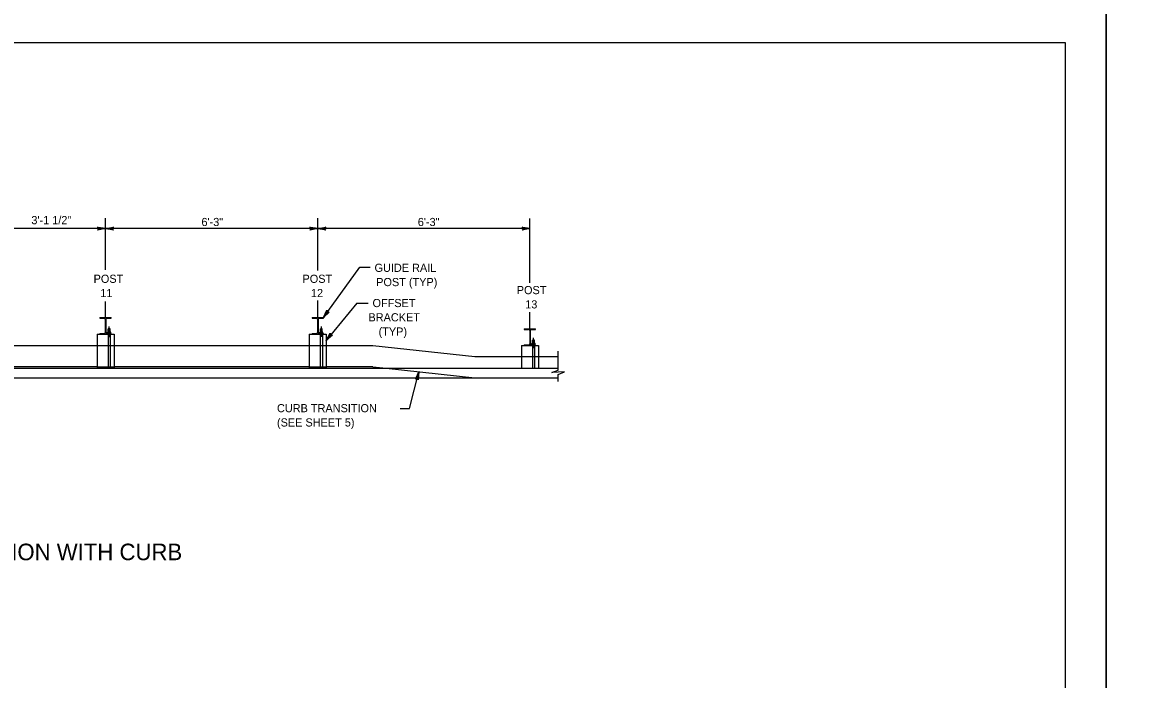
# Model space of a CAD drawing. Extents: x 632007860 to 635435983, y 295418622 to 297794622.
# Drawn here: x 632449960 to 632865880, y 296357450 to 296599122 of the extents above; entities that cross this region are included whole.
import ezdxf

# ---------------------------------------------------------------- set-up
doc = ezdxf.new("R2010")
doc.units = 0
for name, color, linetype in [('1', 7, 'Continuous'), ('PLT-BNDY', 7, 'Continuous'), ('S-ABUT', 7, 'Continuous'), ('S-DETL-DIMS', 7, 'Continuous'), ('S-DETL-T120', 7, 'Continuous'), ('S-DETL-T175', 7, 'Continuous'), ('S-MISC-CNTR-WT01', 7, 'Continuous'), ('S-STEL', 7, 'Continuous')]:
    doc.layers.add(name, color=color, linetype=linetype)

msp = doc.modelspace()

# ---------------------------------------------------------------- linework, layer by layer
at = {"layer": '1'}
msp.add_lwpolyline([(632833860, 296027622), (632833860, 296591622), (632047860, 296591622), (632047860, 296027622), (632833860, 296027622), (632833860, 296053981), (632633860, 296053981), (632633860, 296118659), (632833860, 296118659), (632833860, 296147622), (632633860, 296147622), (632633860, 296027622), (632712661, 296027622), (632712661, 296053981), (632712661, 296027622), (632789661, 296027622), (632789661, 296053981), (632789661, 296041665), (632833860, 296041665)], dxfattribs=at)
at = {"layer": 'PLT-BNDY'}
for points in [[(632007860, 296606622), (632848860, 296606622), (632848860, 296012622), (632007860, 296012622)], [(632848860, 296606622), (633689860, 296606622), (633689860, 296012622), (632848860, 296012622)]]:
    msp.add_lwpolyline(points, close=True, dxfattribs=at)
at = {"layer": 'S-ABUT'}
for p, q in [((632444575, 296480312), (632477378, 296480312)), ((632477378, 296480312), (632483636, 296480312)), ((632483636, 296480312), (632555499, 296480312)), ((632490312, 296480308), (632549384, 296480308)), ((632555499, 296480312), (632561757, 296480312)), ((632561757, 296480312), (632578940, 296480312)), ((632633620, 296476278), (632639878, 296476278)), ((632639878, 296476278), (632647109, 296476278)), ((632477378, 296472497), (632444575, 296472497)), ((632477378, 296472497), (632483657, 296472497)), ((632555499, 296472497), (632483636, 296472497)), ((632555499, 296472497), (632561778, 296472497)), ((632578940, 296472497), (632561757, 296472497)), ((632578940, 296472497), (632583757, 296471979)), ((632583757, 296471979), (632616438, 296468463))]:
    msp.add_line(p, q, dxfattribs=at)
at = {"layer": 'S-DETL-DIMS'}
for p, q in [((632480507, 296523327), (632324265, 296523327)), ((632558628, 296523327), (632480507, 296523327)), ((632636749, 296523327), (632558628, 296523327)), ((632560716, 296490597), (632574143, 296509119)), ((632574143, 296509119), (632577897, 296509119)), ((632573023, 296495876), (632561757, 296482201)), ((632573023, 296495876), (632577159, 296495876)), ((632647109, 296471186), (632647109, 296478227)), ((632592390, 296457113), (632595819, 296470681)), ((632647109, 296467034), (632647109, 296469656)), ((632588947, 296457113), (632592390, 296457113))]:
    msp.add_line(p, q, dxfattribs=at)
for points in [[(632480507, 296523327), (632477595, 296522781), (632477819, 296522937), (632477935, 296523132), (632477968, 296523327), (632477935, 296523523), (632477819, 296523718), (632477595, 296523874), (632480507, 296523327), (632477819, 296523718), (632477935, 296523523), (632480507, 296523327), (632477968, 296523327), (632477935, 296523132), (632480507, 296523327), (632477819, 296522937)], [(632480507, 296523327), (632483420, 296523874), (632483195, 296523718), (632483080, 296523523), (632483046, 296523327), (632483080, 296523132), (632483195, 296522937), (632483420, 296522781), (632480507, 296523327), (632483195, 296522937), (632483080, 296523132), (632480507, 296523327), (632483046, 296523327), (632483080, 296523523), (632480507, 296523327), (632483195, 296523718)], [(632558628, 296523327), (632555716, 296522781), (632555940, 296522937), (632556056, 296523132), (632556089, 296523327), (632556056, 296523523), (632555940, 296523718), (632555716, 296523874), (632558628, 296523327), (632555940, 296523718), (632556056, 296523523), (632558628, 296523327), (632556089, 296523327), (632556056, 296523132), (632558628, 296523327), (632555940, 296522937)], [(632558628, 296523327), (632561541, 296523874), (632561316, 296523718), (632561201, 296523523), (632561167, 296523327), (632561201, 296523132), (632561316, 296522937), (632561541, 296522781), (632558628, 296523327), (632561316, 296522937), (632561201, 296523132), (632558628, 296523327), (632561167, 296523327), (632561201, 296523523), (632558628, 296523327), (632561316, 296523718)], [(632636749, 296523327), (632633837, 296522781), (632634061, 296522937), (632634177, 296523132), (632634210, 296523327), (632634177, 296523523), (632634061, 296523718), (632633837, 296523874), (632636749, 296523327), (632634061, 296523718), (632634177, 296523523), (632636749, 296523327), (632634210, 296523327), (632634177, 296523132), (632636749, 296523327), (632634061, 296522937)], [(632560716, 296490597), (632561983, 296493276), (632561980, 296493139), (632561977, 296493003), (632562022, 296492899), (632562067, 296492795), (632562137, 296492724), (632562206, 296492653), (632562295, 296492609), (632562384, 296492565), (632562497, 296492555), (632562610, 296492544), (632562739, 296492590), (632562867, 296492635), (632560716, 296490597), (632562739, 296492590), (632562610, 296492544), (632560716, 296490597), (632562497, 296492555), (632562384, 296492565), (632560716, 296490597), (632562295, 296492609), (632562206, 296492653), (632560716, 296490597), (632562137, 296492724), (632562067, 296492795), (632560716, 296490597), (632562022, 296492899), (632561977, 296493003), (632560716, 296490597), (632561980, 296493139)], [(632561757, 296482201), (632563187, 296484797), (632563176, 296484661), (632563165, 296484524), (632563203, 296484418), (632563242, 296484311), (632563307, 296484236), (632563371, 296484161), (632563457, 296484112), (632563543, 296484063), (632563656, 296484045), (632563768, 296484028), (632563899, 296484065), (632564030, 296484102), (632561757, 296482201), (632563899, 296484065), (632563768, 296484028), (632561757, 296482201), (632563656, 296484045), (632563543, 296484063), (632561757, 296482201), (632563457, 296484112), (632563371, 296484161), (632561757, 296482201), (632563307, 296484236), (632563242, 296484311), (632561757, 296482201), (632563203, 296484418), (632563165, 296484524), (632561757, 296482201), (632563176, 296484661)], [(632595819, 296470681), (632594576, 296467991), (632594679, 296468081), (632594782, 296468171), (632594891, 296468203), (632594999, 296468235), (632595098, 296468227), (632595197, 296468220), (632595287, 296468179), (632595378, 296468139), (632595459, 296468059), (632595539, 296467979), (632595587, 296467851), (632595635, 296467723), (632595819, 296470681), (632595587, 296467851), (632595539, 296467979), (632595819, 296470681), (632595459, 296468059), (632595378, 296468139), (632595819, 296470681), (632595287, 296468179), (632595197, 296468220), (632595819, 296470681), (632595098, 296468227), (632594999, 296468235), (632595819, 296470681), (632594891, 296468203), (632594782, 296468171), (632595819, 296470681), (632594679, 296468081)], [(632647109, 296469656), (632649452, 296470608), (632644765, 296470324), (632647109, 296471219)]]:
    msp.add_lwpolyline(points, dxfattribs=at)
at = {"layer": 'S-DETL-T120'}
for p, q in [((632578940, 296480312), (632616438, 296476278)), ((632616438, 296476278), (632633620, 296476278))]:
    msp.add_line(p, q, dxfattribs=at)
at = {"layer": 'S-MISC-CNTR-WT01'}
for p, q in [((632480507, 296508202), (632480507, 296527181)), ((632558628, 296507912), (632558628, 296527181)), ((632636749, 296503388), (632636749, 296527032)), ((632558628, 296490597), (632558628, 296496872)), ((632480507, 296490595), (632480507, 296496545)), ((632636749, 296486433), (632636749, 296492605)), ((632481818, 296483436), (632481818, 296487258)), ((632559939, 296483438), (632559939, 296487260)), ((632638060, 296479273), (632638060, 296483096))]:
    msp.add_line(p, q, dxfattribs=at)
at = {"layer": 'S-STEL'}
for p, q in [((632478420, 296490595), (632482595, 296490595)), ((632478420, 296490595), (632478420, 296490400)), ((632478420, 296490400), (632480018, 296490400)), ((632480410, 296489975), (632480410, 296485030)), ((632480605, 296489975), (632480605, 296485030)), ((632480996, 296490400), (632482595, 296490400)), ((632482595, 296490400), (632482595, 296490595)), ((632556541, 296490597), (632560716, 296490597)), ((632556541, 296490597), (632556541, 296490402)), ((632556541, 296490402), (632558139, 296490402)), ((632558531, 296489977), (632558531, 296485032)), ((632558726, 296489977), (632558726, 296485032)), ((632559117, 296490402), (632560716, 296490402)), ((632560716, 296490402), (632560716, 296490597)), ((632477378, 296484476), (632483636, 296484476)), ((632477378, 296484476), (632477378, 296471977)), ((632478420, 296484671), (632478420, 296484476)), ((632478420, 296484671), (632480018, 296484671)), ((632478420, 296484476), (632482595, 296484476)), ((632480996, 296484671), (632482595, 296484671)), ((632481236, 296485204), (632481352, 296485272)), ((632481236, 296484738), (632481236, 296485204)), ((632481236, 296484738), (632481352, 296484671)), ((632482284, 296485272), (632481352, 296485272)), ((632482284, 296484671), (632481352, 296484671)), ((632481427, 296484671), (632481427, 296471912)), ((632481487, 296485272), (632481487, 296486418)), ((632482159, 296486418), (632481487, 296486418)), ((632482159, 296486261), (632481487, 296486261)), ((632482159, 296486103), (632481487, 296486103)), ((632482159, 296485946), (632481487, 296485946)), ((632482159, 296485789), (632481487, 296485789)), ((632482159, 296485632), (632481487, 296485632)), ((632482159, 296485475), (632481487, 296485475)), ((632482159, 296485318), (632481487, 296485318)), ((632481527, 296484738), (632481527, 296485204)), ((632482056, 296486339), (632481596, 296486339)), ((632482056, 296486182), (632481596, 296486182)), ((632482056, 296486025), (632481596, 296486025)), ((632482056, 296485868), (632481596, 296485868)), ((632482056, 296485711), (632481596, 296485711)), ((632482056, 296485554), (632481596, 296485554)), ((632482056, 296485396), (632481596, 296485396)), ((632482109, 296484738), (632482109, 296485204)), ((632482159, 296485272), (632482159, 296486418)), ((632482209, 296484671), (632482209, 296471912)), ((632482400, 296485204), (632482284, 296485272)), ((632482400, 296484738), (632482284, 296484671)), ((632482400, 296484738), (632482400, 296485204)), ((632482595, 296484476), (632482595, 296484671)), ((632483636, 296484476), (632483636, 296471977)), ((632555499, 296484478), (632561757, 296484478)), ((632555499, 296484478), (632555499, 296471979)), ((632556541, 296484673), (632556541, 296484478)), ((632556541, 296484673), (632558139, 296484673)), ((632556541, 296484478), (632560716, 296484478)), ((632559117, 296484673), (632560716, 296484673)), ((632559357, 296485206), (632559473, 296485274)), ((632559357, 296484740), (632559357, 296485206)), ((632559357, 296484740), (632559473, 296484673)), ((632560405, 296485274), (632559473, 296485274)), ((632560405, 296484673), (632559473, 296484673)), ((632559548, 296484673), (632559548, 296471914)), ((632559608, 296485274), (632559608, 296486420)), ((632560280, 296486420), (632559608, 296486420)), ((632560280, 296486263), (632559608, 296486263)), ((632560280, 296486105), (632559608, 296486105)), ((632560280, 296485948), (632559608, 296485948)), ((632560280, 296485791), (632559608, 296485791)), ((632560280, 296485634), (632559608, 296485634)), ((632560280, 296485477), (632559608, 296485477)), ((632560280, 296485320), (632559608, 296485320)), ((632559648, 296484740), (632559648, 296485206)), ((632560177, 296486341), (632559717, 296486341)), ((632560177, 296486184), (632559717, 296486184)), ((632560177, 296486027), (632559717, 296486027)), ((632560177, 296485870), (632559717, 296485870)), ((632560177, 296485713), (632559717, 296485713)), ((632560177, 296485556), (632559717, 296485556)), ((632560177, 296485398), (632559717, 296485398)), ((632560230, 296484740), (632560230, 296485206)), ((632560280, 296485274), (632560280, 296486420)), ((632560330, 296484673), (632560330, 296471914)), ((632560521, 296485206), (632560405, 296485274)), ((632560521, 296484740), (632560405, 296484673)), ((632560521, 296484740), (632560521, 296485206)), ((632560716, 296484478), (632560716, 296484673)), ((632561757, 296484478), (632561757, 296471979)), ((632634662, 296486433), (632638837, 296486433)), ((632634662, 296486433), (632634662, 296486238)), ((632634662, 296486238), (632636260, 296486238)), ((632636652, 296485878), (632636652, 296480868)), ((632636847, 296485878), (632636847, 296480868)), ((632637238, 296486238), (632638837, 296486238)), ((632638837, 296486238), (632638837, 296486433)), ((632633620, 296480313), (632639878, 296480313)), ((632633620, 296480313), (632633620, 296471977)), ((632634662, 296480508), (632634662, 296480313)), ((632634662, 296480508), (632636260, 296480508)), ((632634662, 296480313), (632638837, 296480313)), ((632637238, 296480508), (632638837, 296480508)), ((632637478, 296481042), (632637594, 296481109)), ((632637478, 296480575), (632637478, 296481042)), ((632637478, 296480575), (632637594, 296480508)), ((632638526, 296481109), (632637594, 296481109)), ((632638526, 296480508), (632637594, 296480508)), ((632637669, 296480508), (632637669, 296471979)), ((632637729, 296481109), (632637729, 296482255)), ((632638401, 296482255), (632637729, 296482255)), ((632638401, 296482098), (632637729, 296482098)), ((632638401, 296481941), (632637729, 296481941)), ((632638401, 296481784), (632637729, 296481784)), ((632638401, 296481627), (632637729, 296481627)), ((632638401, 296481470), (632637729, 296481470)), ((632638401, 296481313), (632637729, 296481313)), ((632638401, 296481156), (632637729, 296481156)), ((632637769, 296480575), (632637769, 296481042)), ((632638298, 296482177), (632637838, 296482177)), ((632638298, 296482020), (632637838, 296482020)), ((632638298, 296481863), (632637838, 296481863)), ((632638298, 296481705), (632637838, 296481705)), ((632638298, 296481548), (632637838, 296481548)), ((632638298, 296481391), (632637838, 296481391)), ((632638298, 296481234), (632637838, 296481234)), ((632638351, 296480575), (632638351, 296481042)), ((632638401, 296481109), (632638401, 296482255)), ((632638451, 296480508), (632638451, 296471979)), ((632638642, 296481042), (632638526, 296481109)), ((632638642, 296480575), (632638526, 296480508)), ((632638642, 296480575), (632638642, 296481042)), ((632638837, 296480313), (632638837, 296480508)), ((632639878, 296480313), (632639878, 296471977)), ((632147069, 296471979), (632647109, 296471979)), ((632477378, 296471977), (632483636, 296471977)), ((632555499, 296471979), (632561757, 296471979)), ((632633620, 296471977), (632639878, 296471977)), ((632121703, 296468463), (632647109, 296468463))]:
    msp.add_line(p, q, dxfattribs=at)
for centre, start, end in [((632480034, 296490025), 2.38198, 92.38198), ((632480980, 296490025), 87.61802, 177.61802), ((632558155, 296490027), 2.38198, 92.38198), ((632559101, 296490027), 87.61802, 177.61802), ((632480034, 296485046), 267.61802, 357.61802), ((632480980, 296485046), 182.38198, 272.38198), ((632558155, 296485048), 267.61802, 357.61802), ((632559101, 296485048), 182.38198, 272.38198), ((632636276, 296485862), 2.38198, 92.38198), ((632637222, 296485862), 87.61802, 177.61802), ((632636276, 296480884), 267.61802, 357.61802), ((632637222, 296480884), 182.38198, 272.38198)]:
    msp.add_arc(centre, 376, start, end, dxfattribs=at)
for points in [[(632481381, 296485272), (632481402, 296485269), (632481446, 296485263), (632481493, 296485232), (632481519, 296485211), (632481527, 296485204)], [(632481381, 296484671), (632481402, 296484673), (632481446, 296484679), (632481493, 296484710), (632481519, 296484731), (632481527, 296484738)], [(632481527, 296485204), (632481551, 296485214), (632481610, 296485238), (632481707, 296485265), (632481781, 296485270), (632481818, 296485272)], [(632481527, 296484738), (632481551, 296484728), (632481610, 296484704), (632481707, 296484677), (632481781, 296484673), (632481818, 296484671)], [(632481818, 296485272), (632481825, 296485272), (632481868, 296485271), (632481950, 296485260), (632482040, 296485233), (632482092, 296485212), (632482109, 296485204)], [(632481818, 296484671), (632481825, 296484671), (632481868, 296484671), (632481950, 296484682), (632482040, 296484709), (632482092, 296484731), (632482109, 296484738)], [(632482109, 296485204), (632482131, 296485222), (632482173, 296485255), (632482228, 296485272), (632482254, 296485272), (632482255, 296485272)], [(632482109, 296484738), (632482131, 296484720), (632482173, 296484687), (632482228, 296484671), (632482254, 296484671), (632482255, 296484671)], [(632559502, 296485274), (632559523, 296485271), (632559567, 296485265), (632559614, 296485234), (632559640, 296485213), (632559648, 296485206)], [(632559502, 296484673), (632559523, 296484675), (632559567, 296484681), (632559614, 296484712), (632559640, 296484733), (632559648, 296484740)], [(632559648, 296485206), (632559672, 296485216), (632559731, 296485240), (632559828, 296485267), (632559902, 296485272), (632559939, 296485274)], [(632559648, 296484740), (632559672, 296484730), (632559731, 296484706), (632559828, 296484679), (632559902, 296484675), (632559939, 296484673)], [(632559939, 296485274), (632559946, 296485274), (632559989, 296485273), (632560071, 296485262), (632560161, 296485235), (632560213, 296485214), (632560230, 296485206)], [(632559939, 296484673), (632559946, 296484673), (632559989, 296484673), (632560071, 296484684), (632560161, 296484711), (632560213, 296484733), (632560230, 296484740)], [(632560230, 296485206), (632560252, 296485224), (632560294, 296485257), (632560349, 296485274), (632560375, 296485274), (632560376, 296485274)], [(632560230, 296484740), (632560252, 296484722), (632560294, 296484689), (632560349, 296484673), (632560375, 296484673), (632560376, 296484673)], [(632637623, 296481109), (632637644, 296481107), (632637688, 296481101), (632637735, 296481070), (632637761, 296481049), (632637769, 296481042)], [(632637623, 296480508), (632637644, 296480511), (632637688, 296480517), (632637735, 296480548), (632637761, 296480569), (632637769, 296480575)], [(632637769, 296481042), (632637794, 296481052), (632637852, 296481076), (632637949, 296481103), (632638023, 296481107), (632638060, 296481109)], [(632637769, 296480575), (632637794, 296480565), (632637852, 296480542), (632637949, 296480515), (632638023, 296480510), (632638060, 296480508)], [(632638060, 296481109), (632638067, 296481109), (632638110, 296481109), (632638192, 296481098), (632638282, 296481071), (632638334, 296481049), (632638351, 296481042)], [(632638060, 296480508), (632638067, 296480508), (632638110, 296480509), (632638192, 296480520), (632638282, 296480547), (632638334, 296480568), (632638351, 296480575)], [(632638351, 296481042), (632638373, 296481060), (632638415, 296481093), (632638470, 296481109), (632638496, 296481109), (632638497, 296481109)], [(632638351, 296480575), (632638373, 296480558), (632638415, 296480525), (632638470, 296480508), (632638496, 296480508), (632638497, 296480508)]]:
    msp.add_open_spline(points, degree=3, dxfattribs=at)

# ---------------------------------------------------------------- texts
at = {"layer": 'S-DETL-T120'}
for s, height, p in [('3\'-1 1/2"', 2999.8, (632453192, 296524940)), ('6\'-3"', 2999.8, (632515804, 296524258)), ('6\'-3"', 2999.8, (632595449, 296524258)), ('GUIDE RAIL', 2999.9, (632579517, 296507401)), ('POST', 2999.8, (632476099, 296503362)), ('POST', 2999.8, (632553002, 296503362)), ('POST (TYP)', 2999.9, (632580131, 296502151)), ('11', 2999.8, (632478568, 296498113)), ('12', 2999.8, (632556120, 296498113)), ('POST', 2999.8, (632631876, 296499200)), ('OFFSET', 2999.9, (632578776, 296494438)), ('13', 2999.8, (632634994, 296493950)), ('BRACKET', 2999.9, (632577288, 296489188)), ('(TYP)', 2999.9, (632581021, 296483938)), ('CURB TRANSITION', 2999.91, (632543609, 296455754)), ('(SEE SHEET 5)', 2999.91, (632543609, 296450504))]:
    msp.add_text(s, height=height, dxfattribs=at).set_placement(p)
at = {"layer": 'S-DETL-T175'}
msp.add_text('PLAN VIEW FOR THRIE-BEAM GUIDE RAIL TO BRIDGE BARRIER TRANSITION WITH CURB', height=6096, dxfattribs=at).set_placement((632158167, 296401307))

doc.saveas('drawing.dxf')
